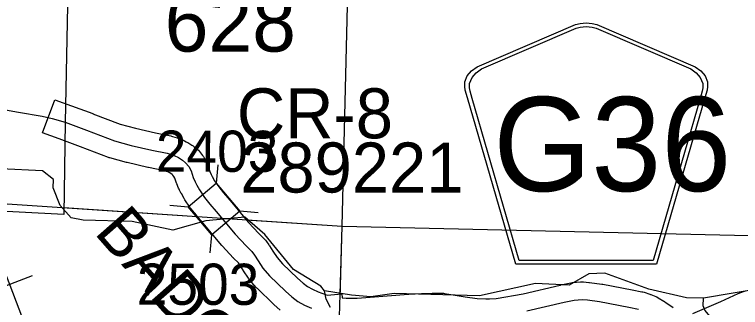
# Model space of a CAD drawing. Extents: x -132.8 to -73.3, y -60 to -26.
# Drawn here: x -122.216 to -120.982, y -42.507 to -42.009 of the extents above; entities that cross this region are included whole.
import ezdxf

# ---------------------------------------------------------------- set-up
doc = ezdxf.new("R2010")
doc.units = 0
for name, color, linetype in [('tdCoCityStreetMajor', 7, 'Continuous'), ('tdCoCorpBndry', 7, 'Continuous'), ('tdCoCorpPopTxt', 7, 'Continuous'), ('tdCoHydroRiver', 7, 'Continuous'), ('tdCoPipe', 7, 'Continuous'), ('tdCoSecRdNmbr', 7, 'Continuous'), ('tdCoSecRdTxt', 7, 'Continuous'), ('tdCoSecRteBand', 7, 'Continuous'), ('tdCoSecRteCL', 7, 'Continuous'), ('tdCoSectLine', 7, 'Continuous'), ('tdCoSectLinePart', 7, 'Continuous'), ('tdCoShieldCoRteHrd', 7, 'Continuous'), ('tdCoStrucSec', 7, 'Continuous'), ('tdCoStrucSecCoName', 7, 'Continuous'), ('tdCoStrucSecFHWANum', 7, 'Continuous'), ('tdCoSurfBitum', 7, 'Continuous'), ('tdCoTwpBndry', 7, 'Continuous'), ('tdCoTwpBndryShd', 7, 'Continuous')]:
    doc.layers.add(name, color=color, linetype=linetype)

msp = doc.modelspace()

# ---------------------------------------------------------------- linework, layer by layer
at = {"layer": 'tdCoCityStreetMajor'}
msp.add_lwpolyline([(-122.5531, -42.1076), (-122.5324, -42.1074), (-122.491, -42.1103), (-122.472, -42.1121), (-122.4596, -42.1148), (-122.4468, -42.1177), (-122.437, -42.1224), (-122.4229, -42.1315), (-122.415, -42.1352), (-122.4056, -42.1382), (-122.3854, -42.1412), (-122.3667, -42.1419), (-122.3531, -42.1434), (-122.3371, -42.1461), (-122.3018, -42.1551), (-122.29, -42.1582), (-122.2752, -42.1624), (-122.2503, -42.1675), (-122.2088, -42.1749), (-122.1689, -42.1818), (-122.1516, -42.1858), (-122.1294, -42.1924)], dxfattribs=at)
at = {"layer": 'tdCoCorpBndry'}
msp.add_lwpolyline([(-122.441, -41.3318), (-122.1125, -41.3443), (-122.1294, -42.1924), (-122.132, -42.3489), (-122.404, -42.3348)], dxfattribs=at)
at = {"layer": 'tdCoHydroRiver'}
for points in [[(-121.6889, -42.4787), (-121.695, -42.4706), (-121.7416, -42.4425), (-121.7905, -42.3828), (-121.8244, -42.3535), (-121.8909, -42.3596), (-121.9465, -42.3755), (-122.0156, -42.361), (-122.0992, -42.3587), (-122.1196, -42.355), (-122.138, -42.334), (-122.1498, -42.3037), (-122.1494, -42.2895), (-122.1679, -42.2748), (-122.2388, -42.2713)], [(-121.0453, -42.4913), (-121.0737, -42.4906), (-121.138, -42.4762), (-121.213, -42.4489), (-121.2399, -42.4498), (-121.2736, -42.4694), (-121.3303, -42.4663), (-121.4256, -42.4874), (-121.5707, -42.4834), (-121.6103, -42.4887), (-121.6433, -42.4862), (-121.6889, -42.4787)], [(-120.9135, -42.4618), (-120.9199, -42.4632), (-120.9407, -42.4737), (-121.0453, -42.4913)], [(-121.6786, -42.5073), (-121.6861, -42.4929), (-121.6889, -42.4787)], [(-120.5783, -43.318), (-120.6534, -43.2939), (-120.7313, -43.2555), (-120.7701, -43.2308), (-120.7823, -43.2147), (-120.7955, -43.178), (-120.7953, -43.1717), (-120.8044, -43.1573), (-120.855, -43.1007), (-120.8715, -43.0687), (-120.8774, -43.0528), (-120.8801, -43.0353), (-120.8872, -43.0068), (-120.8907, -42.9625), (-120.8915, -42.8741), (-120.8972, -42.8503), (-120.9081, -42.7869), (-120.9398, -42.7324), (-120.9472, -42.6581), (-120.9513, -42.6343), (-120.9586, -42.612), (-121.0427, -42.5119), (-121.0457, -42.504), (-121.0453, -42.4913)]]:
    msp.add_lwpolyline(points, dxfattribs=at)
at = {"layer": 'tdCoPipe'}
msp.add_line((-122.186, -42.4535), (-122.2612, -42.4822), dxfattribs=at)
msp.add_lwpolyline([(-119.9584, -47.7616), (-119.9471, -47.3844), (-120.3344, -46.3596), (-120.5772, -46.3668), (-120.6441, -46.2979), (-120.7015, -46.0564), (-120.837, -45.9047), (-120.8751, -45.6974), (-120.9717, -45.5088), (-121.2124, -44.6836), (-121.3801, -44.2294), (-121.5957, -43.7643), (-121.8285, -43.2571), (-122.1175, -42.7469), (-122.5487, -41.6141), (-122.6831, -41.5141), (-123.1262, -40.7823)], dxfattribs=at)
at = {"layer": 'tdCoSecRteBand'}
for points in [[(-121.7644, -42.5116), (-121.7752, -42.5019), (-121.7758, -42.5015), (-121.7762, -42.501), (-121.8031, -42.4749), (-121.804, -42.474), (-121.8049, -42.473), (-121.8162, -42.46), (-121.8174, -42.4586), (-121.8184, -42.4572), (-121.8268, -42.4448), (-121.8271, -42.4443), (-121.8274, -42.4439), (-121.8331, -42.4347), (-121.8354, -42.4314), (-121.8436, -42.423), (-121.8438, -42.4228), (-121.8441, -42.4226), (-121.8625, -42.4029), (-121.8631, -42.4023), (-121.8636, -42.4016), (-121.896, -42.3631), (-121.9065, -42.3506), (-121.9066, -42.3505), (-121.9067, -42.3504), (-121.9161, -42.3391), (-121.917, -42.3379), (-121.9179, -42.3366), (-121.9263, -42.324), (-121.9269, -42.323), (-121.9275, -42.322), (-121.9322, -42.3136), (-121.9323, -42.3135), (-121.9323, -42.3133), (-121.9353, -42.3079), (-121.9362, -42.3062), (-121.9369, -42.3044), (-121.9399, -42.2967), (-121.9401, -42.2962), (-121.9403, -42.2956), (-121.9432, -42.2872), (-121.9448, -42.2842), (-121.9466, -42.282), (-121.948, -42.2808), (-121.952, -42.2783), (-121.9554, -42.2766), (-121.9637, -42.2741), (-121.9881, -42.2692), (-121.9885, -42.2691), (-121.989, -42.269), (-122.0242, -42.2609), (-122.0248, -42.2608), (-122.0253, -42.2606), (-122.0535, -42.253), (-122.0549, -42.2526), (-122.0563, -42.252), (-122.1037, -42.2339), (-122.1398, -42.2206), (-122.1679, -42.2103), (-122.1473, -42.1539), (-122.1191, -42.1643), (-122.0828, -42.1776), (-122.0826, -42.1777), (-122.0824, -42.1778), (-122.0363, -42.1955), (-122.0102, -42.2026), (-121.9759, -42.2105), (-121.9504, -42.2156), (-121.949, -42.2159), (-121.9475, -42.2163), (-121.9355, -42.22), (-121.9331, -42.2207), (-121.9308, -42.2218), (-121.9239, -42.2253), (-121.9227, -42.2259), (-121.9215, -42.2266), (-121.9144, -42.2311), (-121.9124, -42.2323), (-121.9107, -42.2338), (-121.9055, -42.2382), (-121.9034, -42.24), (-121.9017, -42.2422), (-121.8965, -42.2486), (-121.8948, -42.2506), (-121.8935, -42.253), (-121.8893, -42.2606), (-121.8881, -42.2629), (-121.8872, -42.2654), (-121.8837, -42.2757), (-121.8817, -42.2809), (-121.8797, -42.2845), (-121.8757, -42.2917), (-121.8688, -42.302), (-121.8605, -42.3121), (-121.8501, -42.3245), (-121.8182, -42.3624), (-121.8005, -42.3813), (-121.7908, -42.3912), (-121.7892, -42.3929), (-121.7878, -42.3948), (-121.7836, -42.4008), (-121.7831, -42.4015), (-121.7827, -42.4022), (-121.7768, -42.4116), (-121.7697, -42.422), (-121.7604, -42.4327), (-121.7349, -42.4575), (-121.7254, -42.4659), (-121.718, -42.4716), (-121.7096, -42.476), (-121.6999, -42.4804), (-121.6872, -42.4852), (-121.6845, -42.4859), (-121.6596, -42.4841), (-121.6591, -42.4909), (-121.6521, -42.4914), (-121.6334, -42.4914), (-121.6117, -42.4898), (-121.5464, -42.4846), (-121.5462, -42.4846), (-121.546, -42.4846), (-121.5241, -42.4831), (-121.5235, -42.4831), (-121.5229, -42.4831), (-121.5062, -42.4826), (-121.5055, -42.4825), (-121.5048, -42.4825), (-121.489, -42.4828), (-121.4869, -42.4828), (-121.4849, -42.4831), (-121.4706, -42.4854), (-121.4704, -42.4854), (-121.4702, -42.4854), (-121.4501, -42.4888), (-121.4295, -42.4918), (-121.4151, -42.4926), (-121.4084, -42.4924), (-121.3972, -42.4916), (-121.3512, -42.4836), (-121.2884, -42.469), (-121.288, -42.4689), (-121.2876, -42.4688), (-121.2706, -42.4654), (-121.269, -42.4651), (-121.2674, -42.4649), (-121.2543, -42.4637), (-121.2517, -42.4634), (-121.2491, -42.4637), (-121.24, -42.4644), (-121.2392, -42.4645), (-121.2385, -42.4645), (-121.2178, -42.4673), (-121.2169, -42.4674), (-121.216, -42.4676), (-121.1664, -42.4772), (-121.1497, -42.4804), (-121.1479, -42.4807), (-121.1461, -42.4813), (-121.1362, -42.4845), (-121.1353, -42.4848), (-121.1345, -42.4851), (-121.1263, -42.4883), (-121.1241, -42.4892), (-121.1221, -42.4904), (-121.1125, -42.4961), (-121.1115, -42.4967), (-121.1105, -42.4974), (-121.0964, -42.5072)], [(-121.0633, -42.5173), (-121.0157, -42.497), (-120.986, -42.4831), (-120.9846, -42.4825), (-120.9831, -42.4819), (-120.9737, -42.4787)]]:
    msp.add_lwpolyline(points, dxfattribs=at)
at = {"layer": 'tdCoSecRteCL'}
for points in [[(-122.1294, -42.1924), (-122.0932, -42.2058), (-122.0456, -42.224), (-122.0175, -42.2317), (-121.9822, -42.2398), (-121.9563, -42.245), (-121.9442, -42.2487), (-121.9373, -42.2521), (-121.9302, -42.2566), (-121.925, -42.261), (-121.9198, -42.2674), (-121.9156, -42.2751), (-121.9119, -42.2859), (-121.909, -42.2936), (-121.906, -42.299), (-121.9013, -42.3074), (-121.8929, -42.3199), (-121.8836, -42.3313), (-121.873, -42.3438), (-121.8407, -42.3823), (-121.8222, -42.4021), (-121.8123, -42.4122), (-121.8081, -42.4181), (-121.8019, -42.428), (-121.7936, -42.4403), (-121.7822, -42.4534), (-121.7553, -42.4795), (-121.7445, -42.4891), (-121.7341, -42.497), (-121.7228, -42.5029), (-121.7114, -42.5081)], [(-121.3452, -42.513), (-121.2816, -42.4982), (-121.2646, -42.4948), (-121.2515, -42.4936), (-121.2424, -42.4943), (-121.2217, -42.497), (-121.1721, -42.5066), (-121.1553, -42.5098)]]:
    msp.add_lwpolyline(points, dxfattribs=at)
at = {"layer": 'tdCoSectLine'}
for points in [[(-121.6589, -42.3688), (-121.6344, -41.3624)], [(-122.6449, -42.303), (-121.6589, -42.3688)], [(-121.6884, -43.3703), (-121.6589, -42.3688)], [(-121.6589, -42.3688), (-120.721, -42.3904)]]:
    msp.add_lwpolyline(points, dxfattribs=at)
at = {"layer": 'tdCoSectLinePart'}
for points in [[(-121.6589, -42.3688), (-121.6344, -41.3624)], [(-122.1322, -42.3372), (-121.9052, -42.3524)], [(-121.8224, -42.3579), (-121.6589, -42.3688)], [(-121.6625, -42.4904), (-121.6589, -42.3688)], [(-121.6589, -42.3688), (-120.721, -42.3904)]]:
    msp.add_lwpolyline(points, dxfattribs=at)
at = {"layer": 'tdCoShieldCoRteHrd'}
for points in [[(-121.3642, -42.4335), (-121.4462, -42.1507), (-121.45, -42.1375), (-121.4508, -42.1316), (-121.4508, -42.1238), (-121.4465, -42.1135), (-121.4392, -42.105), (-121.4297, -42.0983), (-121.2624, -42.026), (-121.2549, -42.0243), (-121.2445, -42.0234), (-121.234, -42.0243), (-121.2265, -42.026), (-121.0592, -42.0983), (-121.0497, -42.105), (-121.0424, -42.1135), (-121.0381, -42.1238), (-121.0381, -42.1316), (-121.0389, -42.1375), (-121.0427, -42.1507), (-121.1247, -42.4335)], [(-121.3584, -42.4272), (-121.4381, -42.1519), (-121.4418, -42.1393), (-121.4425, -42.1337), (-121.4425, -42.1262), (-121.4384, -42.1163), (-121.4315, -42.1081), (-121.4223, -42.1017), (-121.2617, -42.0323), (-121.2545, -42.0307), (-121.2445, -42.0298), (-121.2344, -42.0307), (-121.2272, -42.0323), (-121.0666, -42.1017), (-121.0574, -42.1081), (-121.0505, -42.1163), (-121.0464, -42.1262), (-121.0464, -42.1337), (-121.0471, -42.1393), (-121.0508, -42.1519), (-121.1306, -42.4272)]]:
    msp.add_lwpolyline(points, close=True, dxfattribs=at)
at = {"layer": 'tdCoStrucSec'}
for points in [[(-121.8703, -42.2645), (-121.873, -42.2957), (-121.8328, -42.3435)], [(-121.9521, -42.3332), (-121.9209, -42.3359), (-121.873, -42.2957)], [(-121.8833, -42.4143), (-121.8807, -42.3838), (-121.9209, -42.3359)], [(-121.8016, -42.3462), (-121.8328, -42.3435), (-121.8807, -42.3838)]]:
    msp.add_lwpolyline(points, dxfattribs=at)
at = {"layer": 'tdCoSurfBitum'}
for points in [[(-122.1294, -42.1924), (-122.0932, -42.2058), (-122.0456, -42.224), (-122.0175, -42.2317), (-121.9822, -42.2398), (-121.9563, -42.245), (-121.9442, -42.2487), (-121.9373, -42.2521), (-121.9302, -42.2566), (-121.925, -42.261), (-121.9198, -42.2674), (-121.9156, -42.2751), (-121.9119, -42.2859), (-121.909, -42.2936), (-121.906, -42.299), (-121.9013, -42.3074), (-121.8929, -42.3199), (-121.8836, -42.3313), (-121.873, -42.3438), (-121.8407, -42.3823), (-121.8222, -42.4021), (-121.8123, -42.4122), (-121.8081, -42.4181), (-121.8019, -42.428), (-121.7936, -42.4403), (-121.7822, -42.4534), (-121.7553, -42.4795), (-121.7445, -42.4891), (-121.7341, -42.497), (-121.7228, -42.5029), (-121.7114, -42.5081)], [(-121.3452, -42.513), (-121.2816, -42.4982), (-121.2646, -42.4948), (-121.2515, -42.4936), (-121.2424, -42.4943), (-121.2217, -42.497), (-121.1721, -42.5066), (-121.1553, -42.5098)]]:
    msp.add_lwpolyline(points, dxfattribs=at)
at = {"layer": 'tdCoTwpBndry'}
msp.add_lwpolyline([(-121.6623, -42.4843), (-121.6589, -42.3688), (-121.6344, -41.3624), (-121.6282, -41.165)], dxfattribs=at)
at = {"layer": 'tdCoTwpBndryShd'}
msp.add_lwpolyline([(-121.7221, -44.3617), (-121.6884, -43.3703), (-121.6589, -42.3688), (-121.6344, -41.3624), (-121.6038, -40.3885), (-121.5951, -39.3869), (-121.5447, -38.3793), (-121.5152, -37.3893), (-121.4844, -36.3817), (-121.4457, -35.3996), (-121.4178, -34.4045), (-121.3879, -33.4095), (-121.3677, -32.38)], dxfattribs=at)

# ---------------------------------------------------------------- texts
at = {"layer": 'tdCoCorpPopTxt'}
msp.add_text('628', height=0.1, dxfattribs=at).set_placement((-121.9606, -42.0722))
at = {"layer": 'tdCoSecRdNmbr'}
for s, p in [('2403', (-121.9757, -42.2764)), ('2503', (-122.0081, -42.5024))]:
    msp.add_text(s, height=0.07, rotation=359.9088, dxfattribs=at).set_placement(p)
at = {"layer": 'tdCoSecRdTxt'}
msp.add_text('BADGER', height=0.08, rotation=311.2799, dxfattribs=at).set_placement((-122.082, -42.3802))
at = {"layer": 'tdCoShieldCoRteHrd'}
msp.add_text('G36', height=0.16, dxfattribs=at).set_placement((-121.4022, -42.3093))
at = {"layer": 'tdCoStrucSecCoName'}
msp.add_text('CR-8', height=0.085, dxfattribs=at).set_placement((-121.8379, -42.2196))
at = {"layer": 'tdCoStrucSecFHWANum'}
msp.add_text('289221', height=0.085, dxfattribs=at).set_placement((-121.8322, -42.3117))

doc.saveas('drawing.dxf')
